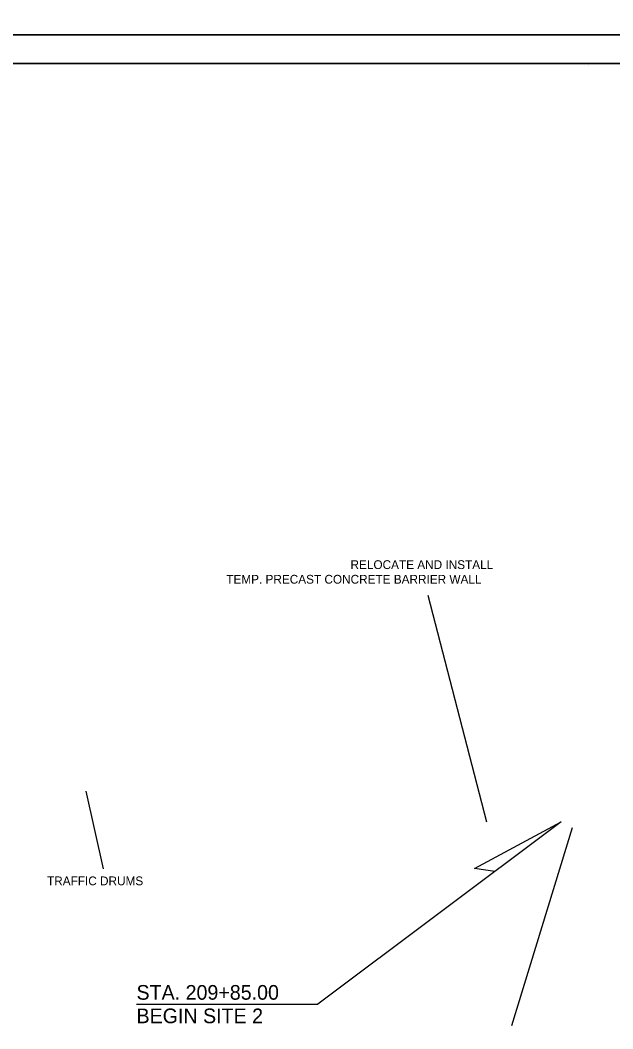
# Model space of a CAD drawing. Extents: x 1398460 to 1408037, y 380768 to 383968.
# Drawn here: x 1402770 to 1403174, y 381157 to 381844 of the extents above; entities that cross this region are included whole.
import ezdxf

# ---------------------------------------------------------------- set-up
doc = ezdxf.new("R2010")
doc.units = 0
for name, color, linetype in [('Default', 7, 'Continuous'), ('MOT STAGE ALL', 7, 'Continuous'), ('R_Border', 7, 'Continuous'), ('R_Dimension', 7, 'Continuous'), ('R_MOT', 7, 'Continuous'), ('R_No Plot', 7, 'Continuous')]:
    doc.layers.add(name, color=color, linetype=linetype)

msp = doc.modelspace()

# ---------------------------------------------------------------- linework, layer by layer
at = {"layer": 'Default'}
for p in [(1403138.32, 381298), (1402849.04, 381173.91)]:
    msp.add_line(p, (1402972.53, 381173.91), dxfattribs=at)
msp.add_lwpolyline([(1403093.12, 381264.17), (1403079.34, 381266.29), (1403138.32, 381298)], dxfattribs=at)
at = {"layer": 'R_Border'}
for p, q in [((1402394.27, 381814.73), (1403975.17, 381814.73)), ((1403156.87, 381813.43), (1403156.87, 381813.43)), ((1403156.87, 381813.43), (1403156.87, 381813.43))]:
    msp.add_line(p, q, dxfattribs=at)
at = {"layer": 'R_Dimension'}
msp.add_line((1402826.65, 381265.92), (1402814.64, 381318.9), dxfattribs=at)
at = {"layer": 'R_MOT'}
for p, q in [((1403047.43, 381452.43), (1403087.51, 381298.08)), ((1403145.91, 381293.88), (1403104.57, 381159.02))]:
    msp.add_line(p, q, dxfattribs=at)
at = {"layer": 'R_No Plot'}
for p, q in [((1402332.26, 381834.22), (1403998.93, 381834.22)), ((1402332.26, 381834.2), (1403998.93, 381834.2))]:
    msp.add_line(p, q, dxfattribs=at)
for points in [[(1402332.23, 382900.89), (1403998.93, 382900.89), (1403998.93, 381834.2), (1402332.23, 381834.2)], [(1402332.23, 381834.2), (1403998.93, 381834.2), (1403998.93, 380767.52), (1402332.23, 380767.52)], [(1402394.27, 381814.73), (1402394.27, 380787.43), (1403975.17, 380787.43), (1403975.17, 381643.67), (1403858.52, 381643.67), (1403858.52, 381765.33), (1403661.97, 381765.33), (1403661.97, 381814.73)], [(1403563.87, 381814.73), (1403661.97, 381814.73), (1403661.97, 381765.33), (1403742.53, 381765.33), (1403858.52, 381765.33), (1403858.52, 381643.67), (1403975.17, 381643.67), (1403975.17, 380787.43), (1402394.27, 380787.43), (1402394.27, 381814.73)]]:
    msp.add_lwpolyline(points, close=True, dxfattribs=at)

# ---------------------------------------------------------------- texts
at = {"layer": 'MOT STAGE ALL'}
for s, p in [('RELOCATE AND INSTALL', (1402994.84, 381470.23)), (' TEMP. PRECAST CONCRETE BARRIER WALL', (1402907.96, 381460.27))]:
    msp.add_text(s, height=6.0001, rotation=0, dxfattribs=at).set_placement(p)
at = {"layer": 'R_Border'}
msp.add_text('TRAFFIC DRUMS', height=6, dxfattribs=at).set_placement((1402788.08, 381254.78))
at = {"layer": 'R_Dimension'}
for s, p in [('STA. 209+85.00', (1402849.04, 381176.83)), ('BEGIN SITE 2', (1402849.04, 381160.83))]:
    msp.add_text(s, height=10, dxfattribs=at).set_placement(p)

doc.saveas('drawing.dxf')
